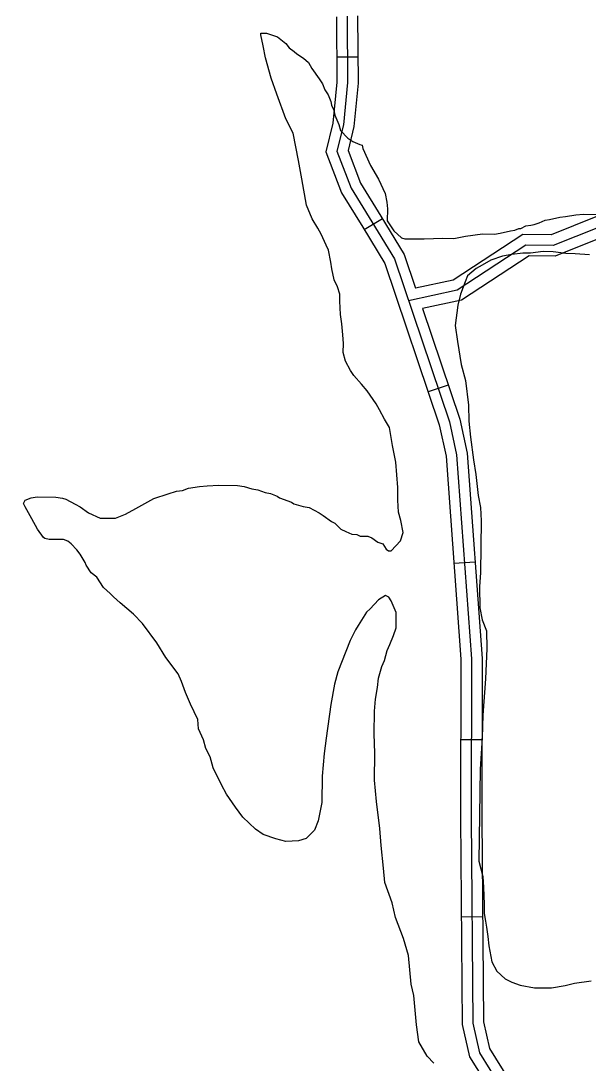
# Model space of a CAD drawing. Extents: x 3245246 to 3283090, y 806824 to 832173.
# Drawn here: x 3272501 to 3273301, y 820193 to 821663 of the extents above; entities that cross this region are included whole.
import ezdxf

# ---------------------------------------------------------------- set-up
doc = ezdxf.new("R2010")
doc.units = 0
doc.layers.add('V-ROAD-CNTR', color=7, linetype='Continuous')
doc.layers.add('V-SITE-VEGE', color=7, linetype='Continuous')

msp = doc.modelspace()

# ---------------------------------------------------------------- linework, layer by layer
at = {"layer": 'V-ROAD-CNTR'}
for p, q in [((3272976, 821612), (3272946, 821611.8)), ((3273010.6, 821383.8), (3272985, 821368.1)), ((3273103.3, 821149.2), (3273074.9, 821139.6)), ((3273141.2, 820899.6), (3273111.3, 820897.4)), ((3273150.9, 820648.8), (3273120.9, 820648.9)), ((3273151.7, 820399), (3273121.7, 820398.8))]:
    msp.add_line(p, q, dxfattribs=at)
for points in [[(3272945.7, 821668.7), (3272946.2, 821576.7), (3272940.7, 821519), (3272930.6, 821478.1), (3272952.8, 821420.6), (3272982.7, 821372), (3273014, 821320.8), (3273090.5, 821093.2), (3273100.2, 821048.8), (3273121.2, 820762.6), (3273120.5, 820538.6), (3273122.9, 820247.4), (3273133.5, 820201.5), (3273164.3, 820152), (3273182.2, 820127.3), (3273261.8, 820040.2), (3273262.6, 820010.4), (3273243, 819987.5), (3273203.7, 819891.9), (3273187, 819844.4), (3273166, 819810.8), (3273100.5, 819744.1), (3273045.8, 819696), (3273014.4, 819657.1)], [(3272960.7, 821669.5), (3272961.2, 821576), (3272955.6, 821516.5), (3272946.3, 821479.1), (3272966.3, 821427.3), (3272995.5, 821379.8), (3273027.6, 821327.2), (3273105, 821097.2), (3273115.1, 821051), (3273136.2, 820763.1), (3273135.5, 820538.6), (3273137.9, 820249.2), (3273147.6, 820207.3), (3273176.7, 820160.4), (3273193.9, 820136.8), (3273276.6, 820046.2), (3273277.7, 820005), (3273255.9, 819979.6), (3273217.7, 819886.6), (3273200.6, 819837.9), (3273177.9, 819801.4), (3273110.8, 819733.2), (3273057.2, 819686.1), (3273025.8, 819647.2)], [(3272975.6, 821670.2), (3272976.2, 821575.3), (3272970.4, 821514), (3272962, 821480.1), (3272979.8, 821434), (3273008.3, 821387.7), (3273041.3, 821333.6), (3273057.4, 821285.8)], [(3274123.5, 820970.2), (3273992.1, 820883.8), (3273948.6, 820864.6), (3273902.1, 820854.7), (3273873.3, 820853.8), (3273817.3, 820857.1), (3273782, 820874.2), (3273746.7, 820908.3), (3273550.8, 821185.1), (3273526.9, 821228.7), (3273492.6, 821283.6), (3273459.4, 821336.1), (3273432, 821367.6), (3273384.9, 821392.8), (3273311.6, 821386.4), (3273248.7, 821361.3), (3273208.6, 821361.7), (3273110.1, 821297.3), (3273057.4, 821285.8)], [(3274131.8, 820957.6), (3273999.3, 820870.6), (3273953.2, 820850.2), (3273903.9, 820839.8), (3273873.1, 820838.8), (3273813.4, 820842.3), (3273773.3, 820861.7), (3273735.3, 820898.5), (3273538.1, 821177.2), (3273513.9, 821221.1), (3273479.9, 821275.6), (3273447.3, 821327.1), (3273422.5, 821355.7), (3273381.7, 821377.5), (3273315.1, 821371.6), (3273251.5, 821346.3), (3273213, 821346.6), (3273116, 821283.3), (3273047.4, 821268.3)], [(3274140, 820945.1), (3274006.5, 820857.4), (3273957.9, 820835.9), (3273905.7, 820824.8), (3273872.9, 820823.8), (3273809.6, 820827.5), (3273764.6, 820849.3), (3273723.9, 820888.7), (3273525.4, 821169.2), (3273501, 821213.5), (3273467.2, 821267.7), (3273435.2, 821318.1), (3273413, 821343.7), (3273378.6, 821362.2), (3273318.7, 821356.9), (3273254.3, 821331.2), (3273217.4, 821331.6), (3273121.9, 821269.2), (3273067, 821257.2)], [(3273067, 821257.2), (3273119.5, 821101.2), (3273129.9, 821053.2), (3273151.2, 820763.6), (3273150.5, 820538.7), (3273152.9, 820250.9), (3273161.6, 820213.1), (3273189.2, 820168.8), (3273205.5, 820146.2), (3273291.5, 820052.2), (3273292.9, 819999.6), (3273268.9, 819971.7), (3273231.7, 819881.3), (3273214.2, 819831.3), (3273189.7, 819792.1), (3273121.1, 819722.3), (3273068.7, 819676.3), (3273037, 819637.3)]]:
    msp.add_lwpolyline(points, dxfattribs=at)
for points in [[(3268555, 824466.2), (3268928.1, 824288.4), (3269383.1, 824061.9), (3269668.7, 823890.1), (3270076.6, 823640.1), (3270419.3, 823451), (3270842, 823197.9), (3271162.2, 823029.4), (3271548.3, 822792.5), (3271898.4, 822578.4), (3272236.9, 822400.3), (3272509.8, 822239.3), (3272743.9, 822091.3), (3273013.6, 821941.1), (3273341, 821721.2), (3273731.8, 821490.1), (3274189.2, 821175), (3274593.6, 820901.2), (3274916.7, 820684.3), (3275373.2, 820360), (3275676.6, 820161), (3275802.4, 820045.1), (3275896.2, 819928), (3275965.2, 819818.6), (3276015.1, 819699.5), (3276044.4, 819586.7), (3276100.5, 819413), (3276190.9, 819208.3), (3276292.5, 819051.8), (3276415.5, 818926.3), (3276568.2, 818833.9), (3276716.2, 818768.8), (3276924.8, 818729), (3277119.9, 818725), (3277260.8, 818758.2)], [(3265843.1, 823432.9), (3265859, 823417.1), (3265884.4, 823393.5), (3265921.6, 823385.9), (3265988.6, 823351.1), (3266047.2, 823332.3), (3266110.9, 823317.7), (3266174.6, 823302.5), (3266237.9, 823256.1), (3266319, 823213.7), (3266446.2, 823144), (3266598.2, 823070.2), (3266698.3, 823024.2), (3266809.8, 822977.5), (3266902.8, 822954.7), (3266981.5, 822929.4), (3267047, 822922.9), (3267126.7, 822927), (3267196.8, 822934.5), (3267240.8, 822931.2), (3267315.5, 822929), (3267389.5, 822902.9), (3267472.5, 822855.3), (3267548.2, 822799.1), (3267673.2, 822703.2), (3267729.5, 822659.2), (3267800.8, 822580), (3267841.6, 822514.8), (3267890.4, 822443.6), (3267961.5, 822390.3), (3268026.2, 822347.9), (3268097.5, 822313.7), (3268226.8, 822221.5), (3268328.9, 822136.2), (3268438, 822030.2), (3268539.6, 821913.7), (3268611.4, 821855), (3268669.7, 821833), (3268741.6, 821835.2), (3268781, 821862.3), (3268824.2, 821916.6), (3268873.1, 822006.3), (3268932.5, 822098.1), (3268972.1, 822145.5), (3269019.4, 822162), (3269056, 822158.3), (3269086.7, 822138.7), (3269215.7, 821995.6), (3269467.1, 821682.5), (3269665, 821425.3), (3269890.2, 821132.3), (3269935.6, 821060.8), (3269937.8, 820947), (3269911.9, 820878.4), (3269882.4, 820803.4), (3269850.4, 820754.7), (3269820.8, 820702.9), (3269847.5, 820661.4), (3269995.3, 820504.9), (3270135.1, 820342.3), (3270215.8, 820249.2), (3270280.9, 820161.5), (3270409.8, 819983.2), (3270585.2, 819734.7), (3270723.1, 819531.2), (3270847.8, 819342.2), (3270941.2, 819194.9), (3271024.2, 819065), (3271103.7, 818956), (3271217.9, 818809.2), (3271322.1, 818665), (3271450.9, 818481.1), (3271547.8, 818329.9), (3271656.2, 818159), (3271778.9, 817965.4), (3271939, 817707.5), (3272036.6, 817466.5), (3272126.7, 817285.3), (3272211.9, 817051.1), (3272318, 816867.5), (3272429.4, 816683.2), (3272508.6, 816556.2), (3272571.6, 816398.7), (3272670.4, 816197), (3272779.9, 816022.9), (3272872.1, 815803.2), (3272964.7, 815556.6)]]:
    msp.add_spline(points, degree=3, dxfattribs=at)
at = {"layer": 'V-SITE-VEGE'}
for p, q in [((3272838.9, 821643.4), (3272838.9, 821645.8)), ((3272838.9, 821645.8), (3272847.2, 821645.6)), ((3272842.2, 821627.8), (3272838.9, 821643.4)), ((3272847.2, 821645.6), (3272862.6, 821640.7)), ((3272862.6, 821640.7), (3272867.4, 821637)), ((3272867.4, 821637), (3272874.4, 821631)), ((3272845.6, 821611.1), (3272842.2, 821627.8)), ((3272874.4, 821631), (3272879.1, 821624.9)), ((3272879.1, 821624.9), (3272886.2, 821620.1)), ((3272853.5, 821582.4), (3272845.6, 821611.1)), ((3272886.2, 821620.1), (3272889.7, 821616.5)), ((3272889.7, 821616.5), (3272899.1, 821610.4)), ((3272899.1, 821610.4), (3272906.2, 821604.3)), ((3272906.2, 821604.3), (3272910.9, 821595.9)), ((3272910.9, 821595.9), (3272921.4, 821581.5)), ((3272861.5, 821559.7), (3272853.5, 821582.4)), ((3272921.4, 821581.5), (3272926, 821574.3)), ((3272926, 821574.3), (3272929.5, 821565.9)), ((3272929.5, 821565.9), (3272934.2, 821558.7)), ((3272874.1, 821524.9), (3272861.5, 821559.7)), ((3272934.2, 821558.7), (3272937.6, 821549.1)), ((3272937.6, 821549.1), (3272938.7, 821544.3)), ((3272938.7, 821544.3), (3272942.2, 821537.1)), ((3272942.2, 821537.1), (3272943.3, 821529.9)), ((3272884.6, 821504.6), (3272874.1, 821524.9)), ((3272943.3, 821529.9), (3272949.1, 821516.8)), ((3272892.4, 821466.3), (3272884.6, 821504.6)), ((3272949.1, 821516.8), (3272951.3, 821508.4)), ((3272951.3, 821508.4), (3272961.9, 821497.5)), ((3272961.9, 821497.5), (3272969, 821492.7)), ((3272969, 821492.7), (3272978.5, 821488.9)), ((3272978.5, 821488.9), (3272982, 821487.7)), ((3272982, 821487.7), (3272983.1, 821482.9)), ((3272983.1, 821482.9), (3272993.5, 821459)), ((3272896.8, 821440.1), (3272892.4, 821466.3)), ((3272993.5, 821459), (3273005.2, 821439.7)), ((3272903.4, 821403), (3272896.8, 821440.1)), ((3273005.2, 821439.7), (3273014.4, 821419.4)), ((3273014.4, 821419.4), (3273016.6, 821407.4)), ((3272911.5, 821383.9), (3272903.4, 821403)), ((3273016.6, 821407.4), (3273017.7, 821397.9)), ((3273017.7, 821397.9), (3273017.4, 821381.2)), ((3273246.2, 821382.8), (3273260.5, 821386.1)), ((3273260.5, 821386.1), (3273268.9, 821387.2)), ((3273268.9, 821387.2), (3273283.2, 821389.4)), ((3273283.2, 821389.4), (3273293.9, 821390.4)), ((3273293.9, 821390.4), (3273321.2, 821390.1)), ((3272919.6, 821370.7), (3272911.5, 821383.9)), ((3272924.3, 821362.2), (3272919.6, 821370.7)), ((3273017.4, 821381.2), (3273026.8, 821366.8)), ((3273205.5, 821370.2), (3273212.7, 821373.7)), ((3273212.7, 821373.7), (3273219.9, 821374.8)), ((3273219.9, 821374.8), (3273224.6, 821375.9)), ((3273224.6, 821375.9), (3273231.8, 821378.2)), ((3273231.8, 821378.2), (3273240.2, 821381.7)), ((3273240.2, 821381.7), (3273246.2, 821382.8)), ((3272931.2, 821346.7), (3272924.3, 821362.2)), ((3273026.8, 821366.8), (3273037.4, 821357.1)), ((3273037.4, 821357.1), (3273042.1, 821355.8)), ((3273042.1, 821355.8), (3273069.5, 821355.5)), ((3273069.5, 821355.5), (3273095.7, 821356.3)), ((3273095.7, 821356.3), (3273111.2, 821356.1)), ((3273111.2, 821356.1), (3273116, 821357.2)), ((3273116, 821357.2), (3273127.9, 821359.4)), ((3273127.9, 821359.4), (3273151.8, 821362.6)), ((3273151.8, 821362.6), (3273168.5, 821362.4)), ((3273168.5, 821362.4), (3273176.8, 821363.5)), ((3273176.8, 821363.5), (3273191.2, 821366.9)), ((3273191.2, 821366.9), (3273197.1, 821368)), ((3273197.1, 821368), (3273203.1, 821370.3)), ((3273203.1, 821370.3), (3273205.5, 821370.2)), ((3272934.7, 821339.5), (3272931.2, 821346.7)), ((3272938, 821322.7), (3272934.7, 821339.5)), ((3272939.1, 821313.2), (3272938, 821322.7)), ((3272942.4, 821297.7), (3272939.1, 821313.2)), ((3272947.1, 821288.1), (3272942.4, 821297.7)), ((3272950.5, 821277.3), (3272947.1, 821288.1)), ((3272950.4, 821267.8), (3272950.5, 821277.3)), ((3272951.3, 821248.7), (3272950.4, 821267.8)), ((3272953.5, 821235.6), (3272951.3, 821248.7)), ((3272954.5, 821220.1), (3272953.5, 821235.6)), ((3272955.5, 821208.1), (3272954.5, 821220.1)), ((3272955.3, 821195), (3272955.5, 821208.1)), ((3272958.7, 821183.1), (3272955.3, 821195)), ((3272965.7, 821169.9), (3272958.7, 821183.1)), ((3272970.3, 821162.7), (3272965.7, 821169.9)), ((3272980.9, 821150.6), (3272970.3, 821162.7)), ((3272989.1, 821141), (3272980.9, 821150.6)), ((3273001.9, 821122.9), (3272989.1, 821141)), ((3273006.6, 821114.5), (3273001.9, 821122.9)), ((3273013.5, 821101.3), (3273006.6, 821114.5)), ((3273020.5, 821089.3), (3273013.5, 821101.3)), ((3273024.9, 821064.2), (3273020.5, 821089.3)), ((3273029.4, 821040.3), (3273024.9, 821064.2)), ((3273032.4, 821004.6), (3273029.4, 821040.3)), ((3272728.6, 821000.5), (3272737, 821003.9)), ((3272737, 821003.9), (3272752.5, 821006.1)), ((3272752.5, 821006.1), (3272763.3, 821007.1)), ((3272763.3, 821007.1), (3272780, 821008.1)), ((3272780, 821008.1), (3272806.2, 821007.7)), ((3272806.2, 821007.7), (3272815.7, 821006.4)), ((3272815.7, 821006.4), (3272826.3, 821002.7)), ((3273032.2, 820986.7), (3273032.4, 821004.6)), ((3272506.9, 820986.9), (3272515.3, 820990.3)), ((3272515.3, 820990.3), (3272523.6, 820991.4)), ((3272523.6, 820991.4), (3272549.8, 820991.1)), ((3272549.8, 820991.1), (3272559.3, 820989.7)), ((3272559.3, 820989.7), (3272564.1, 820988.5)), ((3272564.1, 820988.5), (3272577.1, 820981.1)), ((3272662.8, 820975.2), (3272688, 820989.1)), ((3272688, 820989.1), (3272708.3, 820996)), ((3272708.3, 820996), (3272720.3, 820999.4)), ((3272720.3, 820999.4), (3272728.6, 821000.5)), ((3272826.3, 821002.7), (3272834.7, 821001.4)), ((3272834.7, 821001.4), (3272845.3, 820997.7)), ((3272845.3, 820997.7), (3272852.5, 820996.4)), ((3272852.5, 820996.4), (3272861.9, 820992.7)), ((3272861.9, 820992.7), (3272865.5, 820990.2)), ((3272865.5, 820990.2), (3272882.1, 820984)), ((3272504.4, 820982.2), (3272506.9, 820986.9)), ((3272506.7, 820977.4), (3272504.4, 820982.2)), ((3272516, 820960.6), (3272506.7, 820977.4)), ((3272577.1, 820981.1), (3272584.2, 820977.5)), ((3272584.2, 820977.5), (3272596, 820969)), ((3272648.4, 820967), (3272662.8, 820975.2)), ((3272882.1, 820984), (3272885.6, 820981.6)), ((3272885.6, 820981.6), (3272898.7, 820977.8)), ((3272898.7, 820977.8), (3272907, 820976.5)), ((3272907, 820976.5), (3272921.2, 820969.2)), ((3273033.2, 820970), (3273032.2, 820986.7)), ((3272524.2, 820946.1), (3272516, 820960.6)), ((3272596, 820969), (3272612.5, 820961.6)), ((3272612.5, 820961.6), (3272634, 820961.3)), ((3272634, 820961.3), (3272648.4, 820967)), ((3272921.2, 820969.2), (3272927.1, 820965.5)), ((3272927.1, 820965.5), (3272938.9, 820957)), ((3273036.6, 820958.1), (3273033.2, 820970)), ((3272532.4, 820934.1), (3272524.2, 820946.1)), ((3272938.9, 820957), (3272943.6, 820954.6)), ((3272943.6, 820954.6), (3272951.8, 820946.1)), ((3272951.8, 820946.1), (3272958.9, 820942.5)), ((3273039.9, 820941.3), (3273036.6, 820958.1)), ((3272534.7, 820932.9), (3272532.4, 820934.1)), ((3272540.7, 820931.6), (3272534.7, 820932.9)), ((3272560.9, 820931.3), (3272540.7, 820931.6)), ((3272566.8, 820928.9), (3272560.9, 820931.3)), ((3272958.9, 820942.5), (3272967.2, 820938.8)), ((3272967.2, 820938.8), (3272974.3, 820938.7)), ((3272974.3, 820938.7), (3272979.1, 820936.2)), ((3272979.1, 820936.2), (3272989.8, 820936.1)), ((3272989.8, 820936.1), (3272995.7, 820933.6)), ((3272995.7, 820933.6), (3273004, 820927.5)), ((3273022.9, 820915.4), (3273036.2, 820929.5)), ((3273036.2, 820929.5), (3273039.9, 820941.3)), ((3272571.5, 820925.2), (3272566.8, 820928.9)), ((3272579.8, 820916.8), (3272571.5, 820925.2)), ((3272584.4, 820910.8), (3272579.8, 820916.8)), ((3273004, 820927.5), (3273011.1, 820925.1)), ((3273011.1, 820925.1), (3273015.8, 820917.8)), ((3273015.8, 820917.8), (3273019.3, 820915.4)), ((3273019.3, 820915.4), (3273022.9, 820915.4)), ((3272591.4, 820898.8), (3272584.4, 820910.8)), ((3272592.6, 820895.2), (3272591.4, 820898.8)), ((3272599.6, 820884.3), (3272592.6, 820895.2)), ((3272607.8, 820878.3), (3272599.6, 820884.3)), ((3272617.1, 820863.8), (3272607.8, 820878.3)), ((3272626.6, 820855.4), (3272617.1, 820863.8)), ((3272631.2, 820850.5), (3272626.6, 820855.4)), ((3272640.7, 820842.1), (3272631.2, 820850.5)), ((3272659.5, 820826.3), (3272640.7, 820842.1)), ((3273005.2, 820846.5), (3272993.1, 820833.6)), ((3273014.8, 820852.3), (3273005.2, 820846.5)), ((3273019.6, 820849.9), (3273014.8, 820852.3)), ((3273023.1, 820845.1), (3273019.6, 820849.9)), ((3273030, 820828.3), (3273023.1, 820845.1)), ((3272672.4, 820813), (3272659.5, 820826.3)), ((3272988.3, 820828.9), (3272976.1, 820810)), ((3272993.1, 820833.6), (3272988.3, 820828.9)), ((3273029.7, 820806.9), (3273030, 820828.3)), ((3272692.3, 820785.4), (3272672.4, 820813)), ((3272972.5, 820804.1), (3272965.1, 820788.7)), ((3272976.1, 820810), (3272972.5, 820804.1)), ((3273026, 820796.2), (3273029.7, 820806.9)), ((3272705.1, 820764.9), (3272692.3, 820785.4)), ((3272965.1, 820788.7), (3272958.9, 820773.3)), ((3273017.3, 820774.9), (3273021, 820783.2)), ((3273021, 820783.2), (3273026, 820796.2)), ((3272958.9, 820773.3), (3272947.8, 820744.9)), ((3273013.6, 820760.6), (3273017.3, 820774.9)), ((3272722.6, 820742.1), (3272705.1, 820764.9)), ((3273009.9, 820752.4), (3273013.6, 820760.6)), ((3272727.3, 820731.3), (3272722.6, 820742.1)), ((3272947.8, 820744.9), (3272942.8, 820727.1)), ((3273004.9, 820735.7), (3273009.9, 820752.4)), ((3272733, 820715.7), (3272727.3, 820731.3)), ((3272942.8, 820727.1), (3272937.6, 820698.6)), ((3273003.5, 820722.7), (3273004.9, 820735.7)), ((3272739.9, 820698.9), (3272733, 820715.7)), ((3273000.9, 820706), (3273003.5, 820722.7)), ((3272750.3, 820677.4), (3272739.9, 820698.9)), ((3272937.6, 820698.6), (3272931, 820651)), ((3272999.5, 820689.4), (3273000.9, 820706)), ((3272999, 820657.2), (3272999.5, 820689.4)), ((3272751.3, 820664.2), (3272750.3, 820677.4)), ((3272758.3, 820648.7), (3272751.3, 820664.2)), ((3272931, 820651), (3272928.3, 820629.6)), ((3272999.8, 820629.8), (3272999, 820657.2)), ((3272761.7, 820636.7), (3272758.3, 820648.7)), ((3272767.5, 820624.7), (3272761.7, 820636.7)), ((3272772, 820609.2), (3272767.5, 820624.7)), ((3272928.3, 820629.6), (3272925.5, 820597.5)), ((3272999.3, 820591.7), (3272999.8, 820629.8)), ((3272783.6, 820585.2), (3272772, 820609.2)), ((3272925.5, 820597.5), (3272925, 820560.6)), ((3273002.4, 820561.9), (3272999.3, 820591.7)), ((3272790.6, 820572), (3272783.6, 820585.2)), ((3272803.4, 820553.9), (3272790.6, 820572)), ((3273006.7, 820523.7), (3273002.4, 820561.9)), ((3272813.9, 820539.5), (3272803.4, 820553.9)), ((3272925, 820560.6), (3272919.9, 820534.4)), ((3272831.6, 820522.6), (3272813.9, 820539.5)), ((3272919.9, 820534.4), (3272914.9, 820521.4)), ((3272842.2, 820515.3), (3272831.6, 820522.6)), ((3272914.9, 820521.4), (3272902.9, 820509.6)), ((3273008.7, 820499.8), (3273006.7, 820523.7)), ((3272860, 820509.1), (3272842.2, 820515.3)), ((3272874.2, 820505.3), (3272860, 820509.1)), ((3272892.1, 820506.2), (3272874.2, 820505.3)), ((3272902.9, 820509.6), (3272892.1, 820506.2)), ((3273011.9, 820467.6), (3273008.7, 820499.8)), ((3273014, 820447.3), (3273011.9, 820467.6)), ((3273024.3, 820418.6), (3273014, 820447.3)), ((3273028.8, 820398.3), (3273024.3, 820418.6)), ((3273040.2, 820368.4), (3273028.8, 820398.3)), ((3273047.1, 820344.4), (3273040.2, 820368.4)), ((3273051.3, 820303.9), (3273047.1, 820344.4)), ((3273054.6, 820288.3), (3273051.3, 820303.9)), ((3273058.8, 820246.6), (3273054.6, 820288.3)), ((3273062, 820222.7), (3273058.8, 820246.6)), ((3273073.7, 820202.3), (3273062, 820222.7)), ((3273083.1, 820192.7), (3273073.7, 820202.3))]:
    msp.add_line(p, q, dxfattribs=at)
msp.add_lwpolyline([(3273302.7, 821333.1), (3273282.4, 821334.6), (3273269.3, 821334.8), (3273251.5, 821337.4), (3273237.2, 821337.6), (3273219.3, 821335.5), (3273208.6, 821335.6), (3273193.1, 821333.5), (3273179.9, 821331.3), (3273163.2, 821325.6), (3273151.2, 821318.6), (3273142.8, 821313.9), (3273130.7, 821303.4), (3273127, 821295.1), (3273120.8, 821277.3), (3273117, 821261.9), (3273113.1, 821233.3), (3273116.3, 821210.7), (3273121.8, 821178.4), (3273127.5, 821155.7), (3273131.8, 821121.1), (3273132.6, 821098.5), (3273134.7, 821075.8), (3273139, 821043.6), (3273142.3, 821023.3), (3273145.5, 820993.5), (3273148.8, 820976.7), (3273149.7, 820957.7), (3273148.7, 820885), (3273147.2, 820864.8), (3273148, 820835), (3273151.4, 820818.3), (3273157.1, 820802.7), (3273157.9, 820777.7), (3273156.1, 820734.8), (3273151.9, 820683.7), (3273151.4, 820651.5), (3273148.4, 820607.5), (3273146.6, 820477.7), (3273152.3, 820456.1), (3273153.2, 820440.6), (3273154.1, 820416.8), (3273153.9, 820403.7), (3273156.1, 820392.9), (3273157.2, 820384.6), (3273159.4, 820371.5), (3273160.4, 820358.3), (3273164.9, 820335.7), (3273171.8, 820322.4), (3273183.6, 820311.6), (3273193.1, 820306.7), (3273204.9, 820302.9), (3273225.1, 820299.1), (3273248.9, 820298.7), (3273268, 820302.1), (3273281.2, 820305.4), (3273305.1, 820308.7)], dxfattribs=at)

doc.saveas('drawing.dxf')
